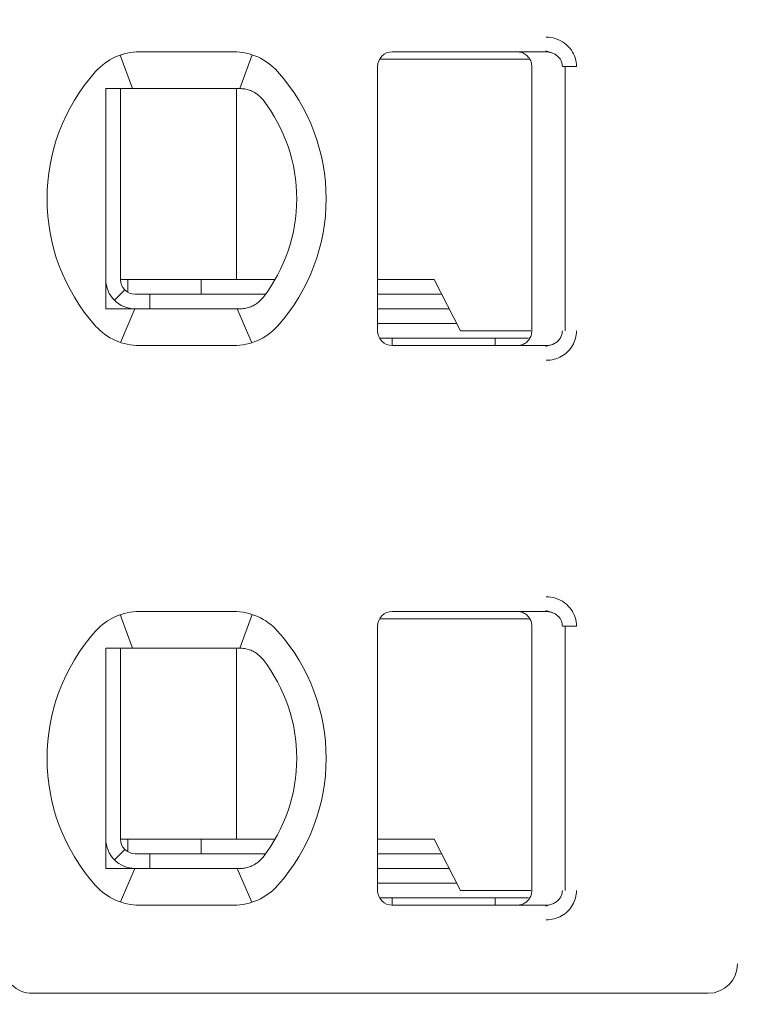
# Model space of a CAD drawing. Header units: millimetres. Extents: x -1114 to 1396, y -630 to 631.
# Tile 593 of 656: x 394.78 to 399.67, y 122.67 to 129.37. Entities that reach past the tile are written whole.
import ezdxf

# ---------------------------------------------------------------- set-up
doc = ezdxf.new("R2010")
doc.units = ezdxf.units.MM
doc.header["$MEASUREMENT"] = 0

msp = doc.modelspace()

# ---------------------------------------------------------------- linework, layer by layer
at = {"lineweight": 18}
for points, knots in [([(1038.9843, -629.7647), (1038.9843, -629.7647), (-1111.4882, -629.7647), (-1111.4882, -629.7647), (-1111.4882, -629.7647), (-1111.4882, -629.7647), (-1111.4882, 630.7883), (-1111.4882, 630.7883), (-1111.4882, 630.7883), (-1111.4882, 630.7883), (1038.9843, 630.7883), (1038.9843, 630.7883)], [0, 0, 0, 0, 0.333333, 0.333333, 0.333333, 0.333333, 0.666667, 0.666667, 0.666667, 0.666667, 1, 1, 1, 1]), ([(398.3647, 129.2557), (398.3868, 129.2558), (398.4079, 129.2526), (398.429, 129.2458), (398.429, 129.2458), (398.4501, 129.239), (398.4712, 129.2287), (398.4897, 129.2151), (398.4897, 129.2151), (398.5083, 129.2015), (398.5244, 129.1845), (398.5366, 129.1673), (398.5366, 129.1673), (398.5487, 129.1501), (398.5571, 129.1326), (398.5628, 129.114), (398.5628, 129.114), (398.5685, 129.0955), (398.5717, 129.076), (398.5718, 129.0557)], [0, 0, 0, 0, 0.2, 0.2, 0.2, 0.2, 0.4, 0.4, 0.4, 0.4, 0.6, 0.6, 0.6, 0.6, 0.8, 0.8, 0.8, 0.8, 1, 1, 1, 1]), ([(397.3173, 129.1557), (397.2908, 129.1557), (397.2654, 129.1451), (397.2466, 129.1264), (397.2466, 129.1264), (397.2278, 129.1076), (397.2173, 129.0822), (397.2173, 129.0557)], [0, 0, 0, 0, 0.5, 0.5, 0.5, 0.5, 1, 1, 1, 1]), ([(397.3173, 129.1557), (397.2908, 129.1557), (397.2654, 129.1451), (397.2466, 129.1264), (397.2466, 129.1264), (397.2278, 129.1076), (397.2173, 129.0822), (397.2173, 129.0557)], [0, 0, 0, 0, 0.5, 0.5, 0.5, 0.5, 1, 1, 1, 1]), ([(398.1673, 129.1557), (398.1778, 129.1557), (398.1883, 129.154), (398.1983, 129.1507), (398.1983, 129.1507), (398.2083, 129.1475), (398.2177, 129.1426), (398.2262, 129.1365), (398.2262, 129.1365), (398.2347, 129.1303), (398.2421, 129.1228), (398.2483, 129.1144), (398.2483, 129.1144), (398.2544, 129.1059), (398.2592, 129.0964), (398.2625, 129.0864), (398.2625, 129.0864), (398.2657, 129.0765), (398.2673, 129.0661), (398.2673, 129.0557)], [0, 0, 0, 0, 0.2, 0.2, 0.2, 0.2, 0.4, 0.4, 0.4, 0.4, 0.6, 0.6, 0.6, 0.6, 0.8, 0.8, 0.8, 0.8, 1, 1, 1, 1]), ([(398.3647, 129.1557), (398.3735, 129.1557), (398.3822, 129.1547), (398.3907, 129.1528), (398.3907, 129.1528), (398.3991, 129.151), (398.4072, 129.1483), (398.415, 129.1447), (398.415, 129.1447), (398.4225, 129.1412), (398.4297, 129.1369), (398.4363, 129.1319), (398.4363, 129.1319), (398.4425, 129.1271), (398.4481, 129.1217), (398.453, 129.1158), (398.453, 129.1158), (398.4575, 129.1103), (398.4615, 129.1044), (398.4647, 129.0982), (398.4647, 129.0982), (398.468, 129.092), (398.4705, 129.0854), (398.4723, 129.0786), (398.4723, 129.0786), (398.4742, 129.0711), (398.4752, 129.0634), (398.4752, 129.0557)], [0, 0, 0, 0, 0.142857, 0.142857, 0.142857, 0.142857, 0.285714, 0.285714, 0.285714, 0.285714, 0.428571, 0.428571, 0.428571, 0.428571, 0.571429, 0.571429, 0.571429, 0.571429, 0.714286, 0.714286, 0.714286, 0.714286, 0.857143, 0.857143, 0.857143, 0.857143, 1, 1, 1, 1]), ([(395.3673, 128.9057), (395.3741, 128.9057), (395.3809, 128.9057), (395.3877, 128.9057), (395.3877, 128.9057), (395.3945, 128.9057), (395.4013, 128.9057), (395.4082, 128.9057), (395.4082, 128.9057), (395.415, 128.9057), (395.4219, 128.9057), (395.4288, 128.9057)], [0, 0, 0, 0, 0.333333, 0.333333, 0.333333, 0.333333, 0.666667, 0.666667, 0.666667, 0.666667, 1, 1, 1, 1]), ([(395.3673, 128.9057), (395.3673, 128.8547), (395.3673, 128.8022), (395.3673, 128.7473), (395.3673, 128.7473), (395.3673, 128.7198), (395.3673, 128.6917), (395.3673, 128.6628), (395.3673, 128.6628), (395.3673, 128.6483), (395.3673, 128.6337), (395.3673, 128.6187), (395.3673, 128.6187), (395.3673, 128.6038), (395.3673, 128.5886), (395.3673, 128.5733), (395.3673, 128.5733), (395.3673, 128.5425), (395.3673, 128.5109), (395.3673, 128.4782), (395.3673, 128.4782), (395.3673, 128.4455), (395.3673, 128.4117), (395.3673, 128.3764), (395.3673, 128.3764), (395.3673, 128.3587), (395.3673, 128.3407), (395.3673, 128.3226), (395.3673, 128.3226), (395.3673, 128.3045), (395.3673, 128.2863), (395.3673, 128.2678), (395.3673, 128.2678), (395.3673, 128.2492), (395.3673, 128.2305), (395.3673, 128.2116), (395.3673, 128.2116), (395.3673, 128.1926), (395.3673, 128.1733), (395.3673, 128.1543), (395.3673, 128.1543), (395.3673, 128.1163), (395.3673, 128.0787), (395.3673, 128.0417), (395.3673, 128.0417), (395.3673, 128.0324), (395.3673, 128.0232), (395.3673, 128.0139), (395.3673, 128.0139), (395.3673, 128.0047), (395.3673, 127.9955), (395.3673, 127.9864), (395.3673, 127.9864), (395.3673, 127.9682), (395.3673, 127.9504), (395.3673, 127.9329), (395.3673, 127.9329), (395.3673, 127.898), (395.3673, 127.8643), (395.3673, 127.8317), (395.3673, 127.8317), (395.3673, 127.8153), (395.3673, 127.7993), (395.3673, 127.7834), (395.3673, 127.7834), (395.3673, 127.7675), (395.3673, 127.7519), (395.3673, 127.7366), (395.3673, 127.7366), (395.3673, 127.7059), (395.3673, 127.6763), (395.3673, 127.6475), (395.3673, 127.6475), (395.3673, 127.6188), (395.3673, 127.5908), (395.3673, 127.5635), (395.3673, 127.5635), (395.3673, 127.5088), (395.3673, 127.4565), (395.3673, 127.4057)], [0, 0, 0, 0, 0.05, 0.05, 0.05, 0.05, 0.1, 0.1, 0.1, 0.1, 0.15, 0.15, 0.15, 0.15, 0.2, 0.2, 0.2, 0.2, 0.25, 0.25, 0.25, 0.25, 0.3, 0.3, 0.3, 0.3, 0.35, 0.35, 0.35, 0.35, 0.4, 0.4, 0.4, 0.4, 0.45, 0.45, 0.45, 0.45, 0.5, 0.5, 0.5, 0.5, 0.55, 0.55, 0.55, 0.55, 0.6, 0.6, 0.6, 0.6, 0.65, 0.65, 0.65, 0.65, 0.7, 0.7, 0.7, 0.7, 0.75, 0.75, 0.75, 0.75, 0.8, 0.8, 0.8, 0.8, 0.85, 0.85, 0.85, 0.85, 0.9, 0.9, 0.9, 0.9, 0.95, 0.95, 0.95, 0.95, 1, 1, 1, 1]), ([(395.5965, 128.9057), (395.5913, 128.9057), (395.5861, 128.9057), (395.5809, 128.9057), (395.5809, 128.9057), (395.5756, 128.9057), (395.5703, 128.9057), (395.5649, 128.9057), (395.5649, 128.9057), (395.5595, 128.9057), (395.554, 128.9057), (395.5483, 128.9057), (395.5483, 128.9057), (395.5427, 128.9057), (395.5369, 128.9057), (395.5309, 128.9057), (395.5309, 128.9057), (395.5249, 128.9057), (395.5188, 128.9057), (395.5125, 128.9057), (395.5125, 128.9057), (395.5062, 128.9057), (395.4998, 128.9057), (395.4932, 128.9057), (395.4932, 128.9057), (395.4866, 128.9057), (395.4799, 128.9057), (395.4729, 128.9057), (395.4729, 128.9057), (395.466, 128.9057), (395.4589, 128.9057), (395.4515, 128.9057), (395.4515, 128.9057), (395.4441, 128.9057), (395.4366, 128.9057), (395.4288, 128.9057)], [0, 0, 0, 0, 0.111111, 0.111111, 0.111111, 0.111111, 0.222222, 0.222222, 0.222222, 0.222222, 0.333333, 0.333333, 0.333333, 0.333333, 0.444444, 0.444444, 0.444444, 0.444444, 0.555556, 0.555556, 0.555556, 0.555556, 0.666667, 0.666667, 0.666667, 0.666667, 0.777778, 0.777778, 0.777778, 0.777778, 0.888889, 0.888889, 0.888889, 0.888889, 1, 1, 1, 1]), ([(396.2797, 128.9057), (396.275, 128.9057), (396.2703, 128.9057), (396.2657, 128.9057), (396.2657, 128.9057), (396.261, 128.9057), (396.2563, 128.9057), (396.2517, 128.9057), (396.2517, 128.9057), (396.2471, 128.9057), (396.2426, 128.9057), (396.2381, 128.9057)], [0, 0, 0, 0, 0.333333, 0.333333, 0.333333, 0.333333, 0.666667, 0.666667, 0.666667, 0.666667, 1, 1, 1, 1]), ([(396.3774, 128.8802), (396.367, 128.886), (396.3564, 128.8907), (396.3456, 128.8945), (396.3456, 128.8945), (396.3348, 128.8983), (396.3238, 128.9011), (396.3128, 128.9029), (396.3128, 128.9029), (396.3017, 128.9048), (396.2907, 128.9057), (396.2797, 128.9057)], [0, 0, 0, 0, 0.333333, 0.333333, 0.333333, 0.333333, 0.666667, 0.666667, 0.666667, 0.666667, 1, 1, 1, 1]), ([(396.438, 128.8279), (396.4327, 128.8347), (396.427, 128.8413), (396.4207, 128.8475), (396.4207, 128.8475), (396.4144, 128.8538), (396.4075, 128.8597), (396.4003, 128.8652), (396.4003, 128.8652), (396.3931, 128.8707), (396.3854, 128.8757), (396.3774, 128.8802)], [0, 0, 0, 0, 0.333333, 0.333333, 0.333333, 0.333333, 0.666667, 0.666667, 0.666667, 0.666667, 1, 1, 1, 1]), ([(395.3673, 127.6057), (395.3673, 127.5526), (395.3884, 127.5017), (395.4259, 127.4642), (395.4259, 127.4642), (395.4634, 127.4267), (395.5143, 127.4057), (395.5673, 127.4057)], [0, 0, 0, 0, 0.5, 0.5, 0.5, 0.5, 1, 1, 1, 1]), ([(395.4673, 127.6057), (395.4673, 127.5791), (395.4778, 127.5537), (395.4966, 127.5349), (395.4966, 127.5349), (395.5154, 127.5162), (395.5408, 127.5057), (395.5673, 127.5057)], [0, 0, 0, 0, 0.5, 0.5, 0.5, 0.5, 1, 1, 1, 1]), ([(396.3774, 127.4311), (396.3857, 127.4358), (396.3935, 127.4409), (396.4008, 127.4465), (396.4008, 127.4465), (396.4081, 127.452), (396.4149, 127.458), (396.4211, 127.4642), (396.4211, 127.4642), (396.4273, 127.4704), (396.4329, 127.4768), (396.438, 127.4834)], [0, 0, 0, 0, 0.333333, 0.333333, 0.333333, 0.333333, 0.666667, 0.666667, 0.666667, 0.666667, 1, 1, 1, 1]), ([(395.3673, 127.4057), (395.3742, 127.4057), (395.3811, 127.4057), (395.3879, 127.4057), (395.3879, 127.4057), (395.3948, 127.4057), (395.4016, 127.4057), (395.4084, 127.4057), (395.4084, 127.4057), (395.4152, 127.4057), (395.422, 127.4057), (395.4288, 127.4057)], [0, 0, 0, 0, 0.333333, 0.333333, 0.333333, 0.333333, 0.666667, 0.666667, 0.666667, 0.666667, 1, 1, 1, 1]), ([(395.4288, 127.4057), (395.4366, 127.4057), (395.4441, 127.4057), (395.4515, 127.4057), (395.4515, 127.4057), (395.4589, 127.4057), (395.466, 127.4057), (395.4729, 127.4057), (395.4729, 127.4057), (395.4799, 127.4057), (395.4866, 127.4057), (395.4932, 127.4057), (395.4932, 127.4057), (395.4998, 127.4057), (395.5062, 127.4057), (395.5125, 127.4057), (395.5125, 127.4057), (395.5188, 127.4057), (395.5249, 127.4057), (395.5309, 127.4057), (395.5309, 127.4057), (395.5369, 127.4057), (395.5427, 127.4057), (395.5483, 127.4057), (395.5483, 127.4057), (395.554, 127.4057), (395.5595, 127.4057), (395.5649, 127.4057), (395.5649, 127.4057), (395.5703, 127.4057), (395.5756, 127.4057), (395.5809, 127.4057), (395.5809, 127.4057), (395.5861, 127.4057), (395.5913, 127.4057), (395.5965, 127.4057)], [0, 0, 0, 0, 0.111111, 0.111111, 0.111111, 0.111111, 0.222222, 0.222222, 0.222222, 0.222222, 0.333333, 0.333333, 0.333333, 0.333333, 0.444444, 0.444444, 0.444444, 0.444444, 0.555556, 0.555556, 0.555556, 0.555556, 0.666667, 0.666667, 0.666667, 0.666667, 0.777778, 0.777778, 0.777778, 0.777778, 0.888889, 0.888889, 0.888889, 0.888889, 1, 1, 1, 1]), ([(396.2381, 127.4057), (396.2426, 127.4057), (396.2472, 127.4057), (396.2518, 127.4057), (396.2518, 127.4057), (396.2564, 127.4057), (396.261, 127.4057), (396.2657, 127.4057), (396.2657, 127.4057), (396.2704, 127.4057), (396.275, 127.4057), (396.2797, 127.4057)], [0, 0, 0, 0, 0.333333, 0.333333, 0.333333, 0.333333, 0.666667, 0.666667, 0.666667, 0.666667, 1, 1, 1, 1]), ([(396.3774, 127.4311), (396.3672, 127.4255), (396.3568, 127.4207), (396.346, 127.417), (396.346, 127.417), (396.3353, 127.4132), (396.3243, 127.4104), (396.3132, 127.4085), (396.3132, 127.4085), (396.3021, 127.4066), (396.2909, 127.4057), (396.2797, 127.4057)], [0, 0, 0, 0, 0.333333, 0.333333, 0.333333, 0.333333, 0.666667, 0.666667, 0.666667, 0.666667, 1, 1, 1, 1]), ([(397.2173, 127.2557), (397.2173, 127.2291), (397.2278, 127.2037), (397.2466, 127.1849), (397.2466, 127.1849), (397.2654, 127.1662), (397.2908, 127.1557), (397.3173, 127.1557)], [0, 0, 0, 0, 0.5, 0.5, 0.5, 0.5, 1, 1, 1, 1]), ([(397.2173, 127.2557), (397.2173, 127.2291), (397.2278, 127.2037), (397.2466, 127.1849), (397.2466, 127.1849), (397.2654, 127.1662), (397.2908, 127.1557), (397.3173, 127.1557)], [0, 0, 0, 0, 0.5, 0.5, 0.5, 0.5, 1, 1, 1, 1]), ([(398.2673, 127.2557), (398.2673, 127.2452), (398.2657, 127.2348), (398.2624, 127.2248), (398.2624, 127.2248), (398.2592, 127.2149), (398.2544, 127.2054), (398.2483, 127.197), (398.2483, 127.197), (398.2422, 127.1885), (398.2347, 127.181), (398.2263, 127.1749), (398.2263, 127.1749), (398.2178, 127.1687), (398.2084, 127.1639), (398.1984, 127.1606), (398.1984, 127.1606), (398.1884, 127.1573), (398.1779, 127.1557), (398.1673, 127.1557)], [0, 0, 0, 0, 0.2, 0.2, 0.2, 0.2, 0.4, 0.4, 0.4, 0.4, 0.6, 0.6, 0.6, 0.6, 0.8, 0.8, 0.8, 0.8, 1, 1, 1, 1]), ([(398.4752, 127.2557), (398.4752, 127.2472), (398.474, 127.2387), (398.4716, 127.2305), (398.4716, 127.2305), (398.4693, 127.2223), (398.4658, 127.2144), (398.4613, 127.2071), (398.4613, 127.2071), (398.4568, 127.1997), (398.4511, 127.1928), (398.4447, 127.1867), (398.4447, 127.1867), (398.4381, 127.1804), (398.4306, 127.1749), (398.4226, 127.1705), (398.4226, 127.1705), (398.414, 127.1657), (398.4048, 127.162), (398.3952, 127.1595), (398.3952, 127.1595), (398.3853, 127.157), (398.375, 127.1557), (398.3647, 127.1557)], [0, 0, 0, 0, 0.166667, 0.166667, 0.166667, 0.166667, 0.333333, 0.333333, 0.333333, 0.333333, 0.5, 0.5, 0.5, 0.5, 0.666667, 0.666667, 0.666667, 0.666667, 0.833333, 0.833333, 0.833333, 0.833333, 1, 1, 1, 1]), ([(398.5718, 127.2557), (398.5718, 127.2383), (398.5696, 127.2215), (398.565, 127.2049), (398.565, 127.2049), (398.5605, 127.1884), (398.5536, 127.1721), (398.5448, 127.157), (398.5448, 127.157), (398.536, 127.1418), (398.5252, 127.128), (398.5124, 127.1154), (398.5124, 127.1154), (398.4996, 127.1029), (398.4846, 127.0918), (398.4689, 127.0828), (398.4689, 127.0828), (398.4532, 127.0739), (398.4368, 127.0673), (398.4194, 127.0627), (398.4194, 127.0627), (398.402, 127.0582), (398.3838, 127.0558), (398.3647, 127.0557)], [0, 0, 0, 0, 0.166667, 0.166667, 0.166667, 0.166667, 0.333333, 0.333333, 0.333333, 0.333333, 0.5, 0.5, 0.5, 0.5, 0.666667, 0.666667, 0.666667, 0.666667, 0.833333, 0.833333, 0.833333, 0.833333, 1, 1, 1, 1]), ([(398.3647, 125.4457), (398.3868, 125.4458), (398.4079, 125.4426), (398.429, 125.4358), (398.429, 125.4358), (398.4501, 125.429), (398.4712, 125.4187), (398.4897, 125.4051), (398.4897, 125.4051), (398.5083, 125.3915), (398.5244, 125.3745), (398.5366, 125.3573), (398.5366, 125.3573), (398.5487, 125.3401), (398.5571, 125.3226), (398.5628, 125.304), (398.5628, 125.304), (398.5685, 125.2855), (398.5717, 125.266), (398.5718, 125.2457)], [0, 0, 0, 0, 0.2, 0.2, 0.2, 0.2, 0.4, 0.4, 0.4, 0.4, 0.6, 0.6, 0.6, 0.6, 0.8, 0.8, 0.8, 0.8, 1, 1, 1, 1]), ([(397.3173, 125.3457), (397.2908, 125.3457), (397.2654, 125.3351), (397.2466, 125.3164), (397.2466, 125.3164), (397.2278, 125.2976), (397.2173, 125.2722), (397.2173, 125.2457)], [0, 0, 0, 0, 0.5, 0.5, 0.5, 0.5, 1, 1, 1, 1]), ([(397.3173, 125.3457), (397.2908, 125.3457), (397.2654, 125.3351), (397.2466, 125.3164), (397.2466, 125.3164), (397.2278, 125.2976), (397.2173, 125.2722), (397.2173, 125.2457)], [0, 0, 0, 0, 0.5, 0.5, 0.5, 0.5, 1, 1, 1, 1]), ([(398.1673, 125.3457), (398.1778, 125.3457), (398.1883, 125.344), (398.1983, 125.3407), (398.1983, 125.3407), (398.2083, 125.3375), (398.2177, 125.3326), (398.2262, 125.3265), (398.2262, 125.3265), (398.2347, 125.3203), (398.2421, 125.3128), (398.2483, 125.3044), (398.2483, 125.3044), (398.2544, 125.2959), (398.2592, 125.2864), (398.2625, 125.2764), (398.2625, 125.2764), (398.2657, 125.2665), (398.2673, 125.2561), (398.2673, 125.2457)], [0, 0, 0, 0, 0.2, 0.2, 0.2, 0.2, 0.4, 0.4, 0.4, 0.4, 0.6, 0.6, 0.6, 0.6, 0.8, 0.8, 0.8, 0.8, 1, 1, 1, 1]), ([(398.3647, 125.3457), (398.3735, 125.3457), (398.3822, 125.3447), (398.3907, 125.3428), (398.3907, 125.3428), (398.3991, 125.341), (398.4072, 125.3383), (398.415, 125.3347), (398.415, 125.3347), (398.4225, 125.3312), (398.4297, 125.3269), (398.4363, 125.3219), (398.4363, 125.3219), (398.4425, 125.3171), (398.4481, 125.3117), (398.453, 125.3058), (398.453, 125.3058), (398.4575, 125.3003), (398.4615, 125.2944), (398.4647, 125.2882), (398.4647, 125.2882), (398.468, 125.282), (398.4705, 125.2754), (398.4723, 125.2686), (398.4723, 125.2686), (398.4742, 125.2611), (398.4752, 125.2534), (398.4752, 125.2457)], [0, 0, 0, 0, 0.142857, 0.142857, 0.142857, 0.142857, 0.285714, 0.285714, 0.285714, 0.285714, 0.428571, 0.428571, 0.428571, 0.428571, 0.571429, 0.571429, 0.571429, 0.571429, 0.714286, 0.714286, 0.714286, 0.714286, 0.857143, 0.857143, 0.857143, 0.857143, 1, 1, 1, 1]), ([(395.3673, 125.0957), (395.3741, 125.0957), (395.3809, 125.0957), (395.3877, 125.0957), (395.3877, 125.0957), (395.3945, 125.0957), (395.4013, 125.0957), (395.4082, 125.0957), (395.4082, 125.0957), (395.415, 125.0957), (395.4219, 125.0957), (395.4288, 125.0957)], [0, 0, 0, 0, 0.333333, 0.333333, 0.333333, 0.333333, 0.666667, 0.666667, 0.666667, 0.666667, 1, 1, 1, 1]), ([(395.3673, 125.0957), (395.3673, 125.0447), (395.3673, 124.9922), (395.3673, 124.9373), (395.3673, 124.9373), (395.3673, 124.9098), (395.3673, 124.8817), (395.3673, 124.8528), (395.3673, 124.8528), (395.3673, 124.8383), (395.3673, 124.8237), (395.3673, 124.8087), (395.3673, 124.8087), (395.3673, 124.7938), (395.3673, 124.7786), (395.3673, 124.7633), (395.3673, 124.7633), (395.3673, 124.7325), (395.3673, 124.7009), (395.3673, 124.6682), (395.3673, 124.6682), (395.3673, 124.6355), (395.3673, 124.6017), (395.3673, 124.5664), (395.3673, 124.5664), (395.3673, 124.5487), (395.3673, 124.5307), (395.3673, 124.5126), (395.3673, 124.5126), (395.3673, 124.4945), (395.3673, 124.4763), (395.3673, 124.4578), (395.3673, 124.4578), (395.3673, 124.4392), (395.3673, 124.4205), (395.3673, 124.4016), (395.3673, 124.4016), (395.3673, 124.3826), (395.3673, 124.3633), (395.3673, 124.3443), (395.3673, 124.3443), (395.3673, 124.3063), (395.3673, 124.2687), (395.3673, 124.2317), (395.3673, 124.2317), (395.3673, 124.2224), (395.3673, 124.2132), (395.3673, 124.2039), (395.3673, 124.2039), (395.3673, 124.1947), (395.3673, 124.1855), (395.3673, 124.1764), (395.3673, 124.1764), (395.3673, 124.1582), (395.3673, 124.1404), (395.3673, 124.1229), (395.3673, 124.1229), (395.3673, 124.088), (395.3673, 124.0543), (395.3673, 124.0217), (395.3673, 124.0217), (395.3673, 124.0053), (395.3673, 123.9893), (395.3673, 123.9734), (395.3673, 123.9734), (395.3673, 123.9575), (395.3673, 123.9419), (395.3673, 123.9266), (395.3673, 123.9266), (395.3673, 123.8959), (395.3673, 123.8663), (395.3673, 123.8375), (395.3673, 123.8375), (395.3673, 123.8088), (395.3673, 123.7808), (395.3673, 123.7535), (395.3673, 123.7535), (395.3673, 123.6988), (395.3673, 123.6465), (395.3673, 123.5957)], [0, 0, 0, 0, 0.05, 0.05, 0.05, 0.05, 0.1, 0.1, 0.1, 0.1, 0.15, 0.15, 0.15, 0.15, 0.2, 0.2, 0.2, 0.2, 0.25, 0.25, 0.25, 0.25, 0.3, 0.3, 0.3, 0.3, 0.35, 0.35, 0.35, 0.35, 0.4, 0.4, 0.4, 0.4, 0.45, 0.45, 0.45, 0.45, 0.5, 0.5, 0.5, 0.5, 0.55, 0.55, 0.55, 0.55, 0.6, 0.6, 0.6, 0.6, 0.65, 0.65, 0.65, 0.65, 0.7, 0.7, 0.7, 0.7, 0.75, 0.75, 0.75, 0.75, 0.8, 0.8, 0.8, 0.8, 0.85, 0.85, 0.85, 0.85, 0.9, 0.9, 0.9, 0.9, 0.95, 0.95, 0.95, 0.95, 1, 1, 1, 1]), ([(395.5965, 125.0957), (395.5913, 125.0957), (395.5861, 125.0957), (395.5809, 125.0957), (395.5809, 125.0957), (395.5756, 125.0957), (395.5703, 125.0957), (395.5649, 125.0957), (395.5649, 125.0957), (395.5595, 125.0957), (395.554, 125.0957), (395.5483, 125.0957), (395.5483, 125.0957), (395.5427, 125.0957), (395.5369, 125.0957), (395.5309, 125.0957), (395.5309, 125.0957), (395.5249, 125.0957), (395.5188, 125.0957), (395.5125, 125.0957), (395.5125, 125.0957), (395.5062, 125.0957), (395.4998, 125.0957), (395.4932, 125.0957), (395.4932, 125.0957), (395.4866, 125.0957), (395.4799, 125.0957), (395.4729, 125.0957), (395.4729, 125.0957), (395.466, 125.0957), (395.4589, 125.0957), (395.4515, 125.0957), (395.4515, 125.0957), (395.4441, 125.0957), (395.4366, 125.0957), (395.4288, 125.0957)], [0, 0, 0, 0, 0.111111, 0.111111, 0.111111, 0.111111, 0.222222, 0.222222, 0.222222, 0.222222, 0.333333, 0.333333, 0.333333, 0.333333, 0.444444, 0.444444, 0.444444, 0.444444, 0.555556, 0.555556, 0.555556, 0.555556, 0.666667, 0.666667, 0.666667, 0.666667, 0.777778, 0.777778, 0.777778, 0.777778, 0.888889, 0.888889, 0.888889, 0.888889, 1, 1, 1, 1]), ([(396.2797, 125.0957), (396.275, 125.0957), (396.2703, 125.0957), (396.2657, 125.0957), (396.2657, 125.0957), (396.261, 125.0957), (396.2563, 125.0957), (396.2517, 125.0957), (396.2517, 125.0957), (396.2471, 125.0957), (396.2426, 125.0957), (396.2381, 125.0957)], [0, 0, 0, 0, 0.333333, 0.333333, 0.333333, 0.333333, 0.666667, 0.666667, 0.666667, 0.666667, 1, 1, 1, 1]), ([(396.3774, 125.0702), (396.367, 125.076), (396.3564, 125.0807), (396.3456, 125.0845), (396.3456, 125.0845), (396.3348, 125.0883), (396.3238, 125.0911), (396.3128, 125.0929), (396.3128, 125.0929), (396.3017, 125.0948), (396.2907, 125.0957), (396.2797, 125.0957)], [0, 0, 0, 0, 0.333333, 0.333333, 0.333333, 0.333333, 0.666667, 0.666667, 0.666667, 0.666667, 1, 1, 1, 1]), ([(396.438, 125.0179), (396.4327, 125.0247), (396.427, 125.0313), (396.4207, 125.0375), (396.4207, 125.0375), (396.4144, 125.0438), (396.4075, 125.0497), (396.4003, 125.0552), (396.4003, 125.0552), (396.3931, 125.0607), (396.3854, 125.0657), (396.3774, 125.0702)], [0, 0, 0, 0, 0.333333, 0.333333, 0.333333, 0.333333, 0.666667, 0.666667, 0.666667, 0.666667, 1, 1, 1, 1]), ([(395.3673, 123.7957), (395.3673, 123.7426), (395.3884, 123.6917), (395.4259, 123.6542), (395.4259, 123.6542), (395.4634, 123.6167), (395.5143, 123.5957), (395.5673, 123.5957)], [0, 0, 0, 0, 0.5, 0.5, 0.5, 0.5, 1, 1, 1, 1]), ([(395.4673, 123.7957), (395.4673, 123.7691), (395.4778, 123.7437), (395.4966, 123.7249), (395.4966, 123.7249), (395.5154, 123.7062), (395.5408, 123.6957), (395.5673, 123.6957)], [0, 0, 0, 0, 0.5, 0.5, 0.5, 0.5, 1, 1, 1, 1]), ([(396.3774, 123.6211), (396.3857, 123.6258), (396.3935, 123.6309), (396.4008, 123.6365), (396.4008, 123.6365), (396.4081, 123.642), (396.4149, 123.648), (396.4211, 123.6542), (396.4211, 123.6542), (396.4273, 123.6604), (396.4329, 123.6668), (396.438, 123.6734)], [0, 0, 0, 0, 0.333333, 0.333333, 0.333333, 0.333333, 0.666667, 0.666667, 0.666667, 0.666667, 1, 1, 1, 1]), ([(395.3673, 123.5957), (395.3742, 123.5957), (395.3811, 123.5957), (395.3879, 123.5957), (395.3879, 123.5957), (395.3948, 123.5957), (395.4016, 123.5957), (395.4084, 123.5957), (395.4084, 123.5957), (395.4152, 123.5957), (395.422, 123.5957), (395.4288, 123.5957)], [0, 0, 0, 0, 0.333333, 0.333333, 0.333333, 0.333333, 0.666667, 0.666667, 0.666667, 0.666667, 1, 1, 1, 1]), ([(395.4288, 123.5957), (395.4366, 123.5957), (395.4441, 123.5957), (395.4515, 123.5957), (395.4515, 123.5957), (395.4589, 123.5957), (395.466, 123.5957), (395.4729, 123.5957), (395.4729, 123.5957), (395.4799, 123.5957), (395.4866, 123.5957), (395.4932, 123.5957), (395.4932, 123.5957), (395.4998, 123.5957), (395.5062, 123.5957), (395.5125, 123.5957), (395.5125, 123.5957), (395.5188, 123.5957), (395.5249, 123.5957), (395.5309, 123.5957), (395.5309, 123.5957), (395.5369, 123.5957), (395.5427, 123.5957), (395.5483, 123.5957), (395.5483, 123.5957), (395.554, 123.5957), (395.5595, 123.5957), (395.5649, 123.5957), (395.5649, 123.5957), (395.5703, 123.5957), (395.5756, 123.5957), (395.5809, 123.5957), (395.5809, 123.5957), (395.5861, 123.5957), (395.5913, 123.5957), (395.5965, 123.5957)], [0, 0, 0, 0, 0.111111, 0.111111, 0.111111, 0.111111, 0.222222, 0.222222, 0.222222, 0.222222, 0.333333, 0.333333, 0.333333, 0.333333, 0.444444, 0.444444, 0.444444, 0.444444, 0.555556, 0.555556, 0.555556, 0.555556, 0.666667, 0.666667, 0.666667, 0.666667, 0.777778, 0.777778, 0.777778, 0.777778, 0.888889, 0.888889, 0.888889, 0.888889, 1, 1, 1, 1]), ([(396.2381, 123.5957), (396.2426, 123.5957), (396.2472, 123.5957), (396.2518, 123.5957), (396.2518, 123.5957), (396.2564, 123.5957), (396.261, 123.5957), (396.2657, 123.5957), (396.2657, 123.5957), (396.2704, 123.5957), (396.275, 123.5957), (396.2797, 123.5957)], [0, 0, 0, 0, 0.333333, 0.333333, 0.333333, 0.333333, 0.666667, 0.666667, 0.666667, 0.666667, 1, 1, 1, 1]), ([(396.3774, 123.6211), (396.3672, 123.6155), (396.3568, 123.6107), (396.346, 123.607), (396.346, 123.607), (396.3353, 123.6032), (396.3243, 123.6004), (396.3132, 123.5985), (396.3132, 123.5985), (396.3021, 123.5966), (396.2909, 123.5957), (396.2797, 123.5957)], [0, 0, 0, 0, 0.333333, 0.333333, 0.333333, 0.333333, 0.666667, 0.666667, 0.666667, 0.666667, 1, 1, 1, 1]), ([(397.2173, 123.4457), (397.2173, 123.4191), (397.2278, 123.3937), (397.2466, 123.3749), (397.2466, 123.3749), (397.2654, 123.3562), (397.2908, 123.3457), (397.3173, 123.3457)], [0, 0, 0, 0, 0.5, 0.5, 0.5, 0.5, 1, 1, 1, 1]), ([(397.2173, 123.4457), (397.2173, 123.4191), (397.2278, 123.3937), (397.2466, 123.3749), (397.2466, 123.3749), (397.2654, 123.3562), (397.2908, 123.3457), (397.3173, 123.3457)], [0, 0, 0, 0, 0.5, 0.5, 0.5, 0.5, 1, 1, 1, 1]), ([(398.2673, 123.4457), (398.2673, 123.4352), (398.2657, 123.4248), (398.2624, 123.4148), (398.2624, 123.4148), (398.2592, 123.4049), (398.2544, 123.3954), (398.2483, 123.387), (398.2483, 123.387), (398.2422, 123.3785), (398.2347, 123.371), (398.2263, 123.3649), (398.2263, 123.3649), (398.2178, 123.3587), (398.2084, 123.3539), (398.1984, 123.3506), (398.1984, 123.3506), (398.1884, 123.3473), (398.1779, 123.3457), (398.1673, 123.3457)], [0, 0, 0, 0, 0.2, 0.2, 0.2, 0.2, 0.4, 0.4, 0.4, 0.4, 0.6, 0.6, 0.6, 0.6, 0.8, 0.8, 0.8, 0.8, 1, 1, 1, 1]), ([(398.4752, 123.4457), (398.4752, 123.4372), (398.474, 123.4287), (398.4716, 123.4205), (398.4716, 123.4205), (398.4693, 123.4123), (398.4658, 123.4044), (398.4613, 123.3971), (398.4613, 123.3971), (398.4568, 123.3897), (398.4511, 123.3828), (398.4447, 123.3767), (398.4447, 123.3767), (398.4381, 123.3704), (398.4306, 123.3649), (398.4226, 123.3605), (398.4226, 123.3605), (398.414, 123.3557), (398.4048, 123.352), (398.3952, 123.3495), (398.3952, 123.3495), (398.3853, 123.347), (398.375, 123.3457), (398.3647, 123.3457)], [0, 0, 0, 0, 0.166667, 0.166667, 0.166667, 0.166667, 0.333333, 0.333333, 0.333333, 0.333333, 0.5, 0.5, 0.5, 0.5, 0.666667, 0.666667, 0.666667, 0.666667, 0.833333, 0.833333, 0.833333, 0.833333, 1, 1, 1, 1]), ([(398.5718, 123.4457), (398.5718, 123.4283), (398.5696, 123.4115), (398.565, 123.3949), (398.565, 123.3949), (398.5605, 123.3784), (398.5536, 123.3621), (398.5448, 123.347), (398.5448, 123.347), (398.536, 123.3318), (398.5252, 123.318), (398.5124, 123.3054), (398.5124, 123.3054), (398.4996, 123.2929), (398.4846, 123.2818), (398.4689, 123.2728), (398.4689, 123.2728), (398.4532, 123.2639), (398.4368, 123.2573), (398.4194, 123.2527), (398.4194, 123.2527), (398.402, 123.2482), (398.3838, 123.2458), (398.3647, 123.2457)], [0, 0, 0, 0, 0.166667, 0.166667, 0.166667, 0.166667, 0.333333, 0.333333, 0.333333, 0.333333, 0.5, 0.5, 0.5, 0.5, 0.666667, 0.666667, 0.666667, 0.666667, 0.833333, 0.833333, 0.833333, 0.833333, 1, 1, 1, 1]), ([(394.6673, 122.9457), (394.6673, 122.8926), (394.6884, 122.8417), (394.7259, 122.8042), (394.7259, 122.8042), (394.7634, 122.7667), (394.8143, 122.7457), (394.8673, 122.7457)], [0, 0, 0, 0, 0.5, 0.5, 0.5, 0.5, 1, 1, 1, 1])]:
    msp.add_open_spline(points, degree=3, knots=knots, dxfattribs=at)
for points in [[(395.5965, 129.1557), (395.4827, 129.1557), (395.3742, 129.1072), (395.2983, 129.0223)], [(395.5965, 129.1557), (395.4827, 129.1557), (395.3742, 129.1072), (395.2983, 129.0223)], [(395.4657, 129.1337), (395.4657, 129.1337), (395.5502, 128.9057), (395.5502, 128.9057)], [(395.5965, 129.1557), (395.5965, 129.1557), (396.2381, 129.1557), (396.2381, 129.1557)], [(395.5965, 129.1557), (395.5965, 129.1557), (396.2381, 129.1557), (396.2381, 129.1557)], [(396.5363, 129.0223), (396.4604, 129.1072), (396.352, 129.1557), (396.2381, 129.1557)], [(396.5363, 129.0223), (396.4604, 129.1072), (396.352, 129.1557), (396.2381, 129.1557)], [(396.3645, 129.1352), (396.3645, 129.1352), (396.279, 128.9057), (396.279, 128.9057)], [(397.3173, 129.1557), (397.3173, 129.1557), (398.3647, 129.1557), (398.3647, 129.1557)], [(397.3173, 129.1557), (397.3173, 129.1557), (398.3647, 129.1557), (398.3647, 129.1557)], [(398.3637, 129.1626), (398.3637, 129.1626), (398.4073, 129.1478), (398.4073, 129.1478)], [(397.2173, 127.2557), (397.2173, 127.2557), (397.2173, 129.0557), (397.2173, 129.0557)], [(397.2173, 127.2557), (397.2173, 127.2557), (397.2173, 129.0557), (397.2173, 129.0557)], [(397.8982, 129.1057), (397.8982, 129.1057), (397.2307, 129.1057), (397.2307, 129.1057)], [(398.2475, 129.1057), (398.2475, 129.1057), (397.8982, 129.1057), (397.8982, 129.1057)], [(398.2673, 127.2557), (398.2673, 127.2557), (398.2673, 129.0557), (398.2673, 129.0557)], [(398.4752, 129.0557), (398.4752, 129.0557), (398.5718, 129.0557), (398.5718, 129.0557)], [(398.4951, 127.2557), (398.4951, 127.2557), (398.4951, 129.0557), (398.4951, 129.0557)], [(395.2983, 129.0223), (394.857, 128.5288), (394.857, 127.7825), (395.2983, 127.289)], [(395.2983, 129.0223), (394.857, 128.5288), (394.857, 127.7825), (395.2983, 127.289)], [(396.5363, 127.289), (396.9777, 127.7825), (396.9777, 128.5288), (396.5363, 129.0223)], [(396.5363, 127.289), (396.9777, 127.7825), (396.9777, 128.5288), (396.5363, 129.0223)], [(395.4673, 128.9056), (395.4673, 128.9056), (395.4673, 127.6057), (395.4673, 127.6057)], [(396.2381, 128.9057), (396.2381, 128.9057), (395.5965, 128.9057), (395.5965, 128.9057)], [(396.2564, 128.9056), (396.2564, 128.9056), (396.2564, 127.6057), (396.2564, 127.6057)], [(396.6673, 128.1557), (396.6673, 128.3989), (396.5867, 128.6353), (396.438, 128.8279)], [(396.438, 127.4834), (396.5867, 127.676), (396.6673, 127.9124), (396.6673, 128.1557)], [(395.4673, 127.6057), (395.4673, 127.6057), (396.2268, 127.6057), (396.2268, 127.6057)], [(395.5173, 127.5191), (395.5173, 127.5191), (395.5173, 127.6057), (395.5173, 127.6057)], [(396.0173, 127.5057), (396.0173, 127.5057), (396.0173, 127.6057), (396.0173, 127.6057)], [(396.2268, 127.6057), (396.2268, 127.6057), (396.2776, 127.6057), (396.2776, 127.6057)], [(396.52, 127.6057), (396.52, 127.6057), (396.2776, 127.6057), (396.2776, 127.6057)], [(397.6016, 127.6057), (397.6016, 127.6057), (397.2173, 127.6057), (397.2173, 127.6057)], [(397.7822, 127.2557), (397.7822, 127.2557), (397.6016, 127.6057), (397.6016, 127.6057)], [(395.4966, 127.5349), (395.4966, 127.5349), (395.4259, 127.4642), (395.4259, 127.4642)], [(395.6673, 127.5057), (395.6673, 127.5057), (395.5673, 127.5057), (395.5673, 127.5057)], [(395.6673, 127.5057), (395.6673, 127.5057), (395.6673, 127.4057), (395.6673, 127.4057)], [(395.6673, 127.5057), (395.6673, 127.5057), (396.4547, 127.5057), (396.4547, 127.5057)], [(397.2173, 127.5057), (397.2173, 127.5057), (397.6532, 127.5057), (397.6532, 127.5057)], [(395.4667, 127.1773), (395.4667, 127.1773), (395.5641, 127.4056), (395.5641, 127.4056)], [(395.5965, 127.4057), (395.5965, 127.4057), (396.2381, 127.4057), (396.2381, 127.4057)], [(396.3624, 127.1754), (396.3624, 127.1754), (396.2612, 127.4057), (396.2612, 127.4057)], [(397.7048, 127.4057), (397.7048, 127.4057), (397.2173, 127.4057), (397.2173, 127.4057)], [(395.2983, 127.289), (395.3742, 127.2041), (395.4827, 127.1557), (395.5965, 127.1557)], [(395.2983, 127.289), (395.3742, 127.2041), (395.4827, 127.1557), (395.5965, 127.1557)], [(396.2381, 127.1557), (396.352, 127.1557), (396.4604, 127.2041), (396.5363, 127.289)], [(396.2381, 127.1557), (396.352, 127.1557), (396.4604, 127.2041), (396.5363, 127.289)], [(397.7564, 127.3057), (397.7564, 127.3057), (397.2173, 127.3057), (397.2173, 127.3057)], [(397.7822, 127.2557), (397.7822, 127.2557), (397.8982, 127.2557), (397.8982, 127.2557)], [(397.8982, 127.2557), (397.8982, 127.2557), (398.2607, 127.2557), (398.2607, 127.2557)], [(398.2438, 127.2057), (398.2438, 127.2057), (397.2307, 127.2057), (397.2307, 127.2057)], [(397.3173, 127.1557), (397.3173, 127.1557), (397.3173, 127.2057), (397.3173, 127.2057)], [(398.0173, 127.2057), (398.0173, 127.2057), (398.0173, 127.1557), (398.0173, 127.1557)], [(395.5965, 127.1557), (395.5965, 127.1557), (396.2381, 127.1557), (396.2381, 127.1557)], [(396.2381, 127.1557), (396.2381, 127.1557), (395.5965, 127.1557), (395.5965, 127.1557)], [(397.3173, 127.1557), (397.3173, 127.1557), (398.3647, 127.1557), (398.3647, 127.1557)], [(397.3173, 127.1557), (397.3173, 127.1557), (398.3647, 127.1557), (398.3647, 127.1557)], [(398.3869, 127.1577), (398.3869, 127.1577), (398.3637, 127.1487), (398.3637, 127.1487)], [(398.3647, 127.1488), (398.3647, 127.1488), (398.3647, 127.1557), (398.3647, 127.1557)], [(395.5965, 125.3457), (395.4827, 125.3457), (395.3742, 125.2972), (395.2983, 125.2123)], [(395.5965, 125.3457), (395.4827, 125.3457), (395.3742, 125.2972), (395.2983, 125.2123)], [(395.4657, 125.3237), (395.4657, 125.3237), (395.5502, 125.0957), (395.5502, 125.0957)], [(395.5965, 125.3457), (395.5965, 125.3457), (396.2381, 125.3457), (396.2381, 125.3457)], [(395.5965, 125.3457), (395.5965, 125.3457), (396.2381, 125.3457), (396.2381, 125.3457)], [(396.5363, 125.2123), (396.4604, 125.2972), (396.352, 125.3457), (396.2381, 125.3457)], [(396.5363, 125.2123), (396.4604, 125.2972), (396.352, 125.3457), (396.2381, 125.3457)], [(396.3645, 125.3252), (396.3645, 125.3252), (396.279, 125.0957), (396.279, 125.0957)], [(397.3173, 125.3457), (397.3173, 125.3457), (398.3647, 125.3457), (398.3647, 125.3457)], [(397.3173, 125.3457), (397.3173, 125.3457), (398.3647, 125.3457), (398.3647, 125.3457)], [(398.3637, 125.3526), (398.3637, 125.3526), (398.4073, 125.3378), (398.4073, 125.3378)], [(397.2173, 123.4457), (397.2173, 123.4457), (397.2173, 125.2457), (397.2173, 125.2457)], [(397.2173, 123.4457), (397.2173, 123.4457), (397.2173, 125.2457), (397.2173, 125.2457)], [(397.8982, 125.2957), (397.8982, 125.2957), (397.2307, 125.2957), (397.2307, 125.2957)], [(398.2475, 125.2957), (398.2475, 125.2957), (397.8982, 125.2957), (397.8982, 125.2957)], [(398.2673, 123.4457), (398.2673, 123.4457), (398.2673, 125.2457), (398.2673, 125.2457)], [(398.4752, 125.2457), (398.4752, 125.2457), (398.5718, 125.2457), (398.5718, 125.2457)], [(398.4951, 123.4457), (398.4951, 123.4457), (398.4951, 125.2457), (398.4951, 125.2457)], [(395.2983, 125.2123), (394.857, 124.7188), (394.857, 123.9725), (395.2983, 123.479)], [(395.2983, 125.2123), (394.857, 124.7188), (394.857, 123.9725), (395.2983, 123.479)], [(396.5363, 123.479), (396.9777, 123.9725), (396.9777, 124.7188), (396.5363, 125.2123)], [(396.5363, 123.479), (396.9777, 123.9725), (396.9777, 124.7188), (396.5363, 125.2123)], [(395.4673, 125.0956), (395.4673, 125.0956), (395.4673, 123.7957), (395.4673, 123.7957)], [(396.2381, 125.0957), (396.2381, 125.0957), (395.5965, 125.0957), (395.5965, 125.0957)], [(396.2564, 125.0956), (396.2564, 125.0956), (396.2564, 123.7957), (396.2564, 123.7957)], [(396.6673, 124.3457), (396.6673, 124.5889), (396.5867, 124.8253), (396.438, 125.0179)], [(396.438, 123.6734), (396.5867, 123.866), (396.6673, 124.1024), (396.6673, 124.3457)], [(395.4673, 123.7957), (395.4673, 123.7957), (396.2268, 123.7957), (396.2268, 123.7957)], [(395.5173, 123.7091), (395.5173, 123.7091), (395.5173, 123.7957), (395.5173, 123.7957)], [(396.0173, 123.6957), (396.0173, 123.6957), (396.0173, 123.7957), (396.0173, 123.7957)], [(396.2268, 123.7957), (396.2268, 123.7957), (396.2776, 123.7957), (396.2776, 123.7957)], [(396.52, 123.7957), (396.52, 123.7957), (396.2776, 123.7957), (396.2776, 123.7957)], [(397.6016, 123.7957), (397.6016, 123.7957), (397.2173, 123.7957), (397.2173, 123.7957)], [(397.7822, 123.4457), (397.7822, 123.4457), (397.6016, 123.7957), (397.6016, 123.7957)], [(395.4966, 123.7249), (395.4966, 123.7249), (395.4259, 123.6542), (395.4259, 123.6542)], [(395.6673, 123.6957), (395.6673, 123.6957), (395.5673, 123.6957), (395.5673, 123.6957)], [(395.6673, 123.6957), (395.6673, 123.6957), (396.4547, 123.6957), (396.4547, 123.6957)], [(395.6673, 123.6957), (395.6673, 123.6957), (395.6673, 123.5957), (395.6673, 123.5957)], [(397.2173, 123.6957), (397.2173, 123.6957), (397.6532, 123.6957), (397.6532, 123.6957)], [(395.4667, 123.3673), (395.4667, 123.3673), (395.5641, 123.5956), (395.5641, 123.5956)], [(395.5965, 123.5957), (395.5965, 123.5957), (396.2381, 123.5957), (396.2381, 123.5957)], [(396.3624, 123.3654), (396.3624, 123.3654), (396.2612, 123.5957), (396.2612, 123.5957)], [(397.7048, 123.5957), (397.7048, 123.5957), (397.2173, 123.5957), (397.2173, 123.5957)], [(397.7564, 123.4957), (397.7564, 123.4957), (397.2173, 123.4957), (397.2173, 123.4957)], [(395.2983, 123.479), (395.3742, 123.3941), (395.4827, 123.3457), (395.5965, 123.3457)], [(395.2983, 123.479), (395.3742, 123.3941), (395.4827, 123.3457), (395.5965, 123.3457)], [(396.2381, 123.3457), (396.352, 123.3457), (396.4604, 123.3941), (396.5363, 123.479)], [(396.2381, 123.3457), (396.352, 123.3457), (396.4604, 123.3941), (396.5363, 123.479)], [(397.7822, 123.4457), (397.7822, 123.4457), (397.8982, 123.4457), (397.8982, 123.4457)], [(397.8982, 123.4457), (397.8982, 123.4457), (398.2607, 123.4457), (398.2607, 123.4457)], [(398.2438, 123.3957), (398.2438, 123.3957), (397.2307, 123.3957), (397.2307, 123.3957)], [(397.3173, 123.3457), (397.3173, 123.3457), (397.3173, 123.3957), (397.3173, 123.3957)], [(398.0173, 123.3957), (398.0173, 123.3957), (398.0173, 123.3457), (398.0173, 123.3457)], [(395.5965, 123.3457), (395.5965, 123.3457), (396.2381, 123.3457), (396.2381, 123.3457)], [(396.2381, 123.3457), (396.2381, 123.3457), (395.5965, 123.3457), (395.5965, 123.3457)], [(397.3173, 123.3457), (397.3173, 123.3457), (398.3647, 123.3457), (398.3647, 123.3457)], [(397.3173, 123.3457), (397.3173, 123.3457), (398.3647, 123.3457), (398.3647, 123.3457)], [(398.3869, 123.3477), (398.3869, 123.3477), (398.3637, 123.3387), (398.3637, 123.3387)], [(398.3647, 123.3388), (398.3647, 123.3388), (398.3647, 123.3457), (398.3647, 123.3457)], [(399.4673, 122.7457), (399.5778, 122.7457), (399.6673, 122.8352), (399.6673, 122.9457)], [(394.8673, 122.7457), (394.8673, 122.7457), (399.4673, 122.7457), (399.4673, 122.7457)]]:
    msp.add_open_spline(points, degree=3, dxfattribs=at)

doc.saveas('drawing.dxf')
